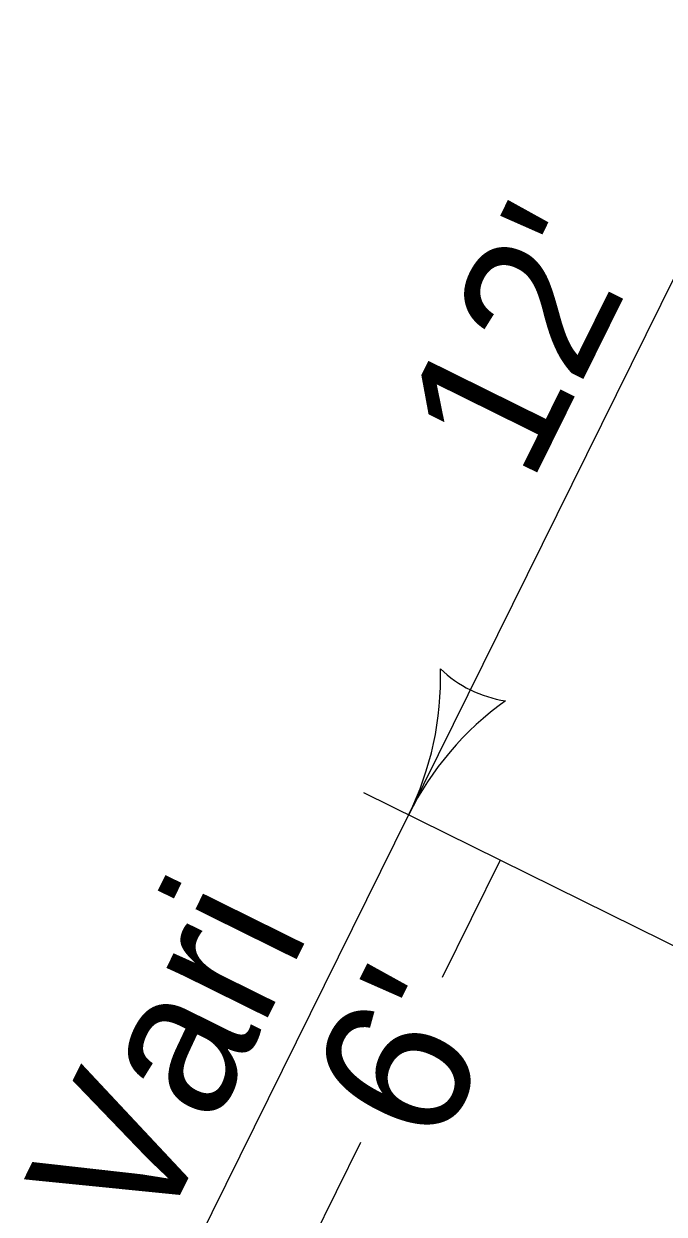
# Model space of a CAD drawing. Extents: x 14104283 to 14129344, y 8637090 to 8673339.
# Drawn here: x 14118465.2 to 14118500.1, y 8668469.5 to 8668534.3 of the extents above; entities that cross this region are included whole.
import ezdxf

# ---------------------------------------------------------------- set-up
doc = ezdxf.new("R2010")
doc.units = 0
doc.layers.add('dsnCellElements', color=7, linetype='Continuous')
doc.layers.add('dsnTextFinalPlan', color=7, linetype='Continuous')

# ---------------------------------------------------------------- blocks, each defined once
blk = doc.blocks.new('LT')
at = {"layer": 'dsnCellElements'}
for centre, radius, start, end in [((-3.564, 0), 1.642, 342.2666, 17.7333), ((0, 4.25), 4.25, 241.9275, 270), ((0, -4.25), 4.25, 90, 118.0725)]:
    blk.add_arc(centre, radius, start, end, dxfattribs=at)

msp = doc.modelspace()

# ---------------------------------------------------------------- linework, layer by layer
at = {"layer": 'dsnTextFinalPlan'}
for p, q in [((14118486.188, 8668491.262), (14118507.462, 8668534.291)), ((14118483.738, 8668492.474), (14118505.967, 8668481.483)), ((14118469.843, 8668458.203), (14118486.188, 8668491.262)), ((14118488.024, 8668482.416), (14118491.178, 8668488.795)), ((14118480.541, 8668467.281), (14118483.59, 8668473.449))]:
    msp.add_line(p, q, dxfattribs=at)

# ---------------------------------------------------------------- block references
at = {"layer": 'dsnTextFinalPlan', "xscale": 3.942400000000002, "yscale": 3.9424000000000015, "rotation": -116.30889254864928}
msp.add_blockref('LT', (14118486.188, 8668491.262), dxfattribs=at)

# ---------------------------------------------------------------- texts
at = {"layer": 'dsnTextFinalPlan'}
for s, p in [("12'", (14118492.82, 8668509.149)), ('Vari', (14118472.393, 8668467.835)), ("6'", (14118487.805, 8668472.948))]:
    msp.add_text(s, height=8, rotation=63.69111, dxfattribs=at).set_placement(p)

doc.saveas('drawing.dxf')
